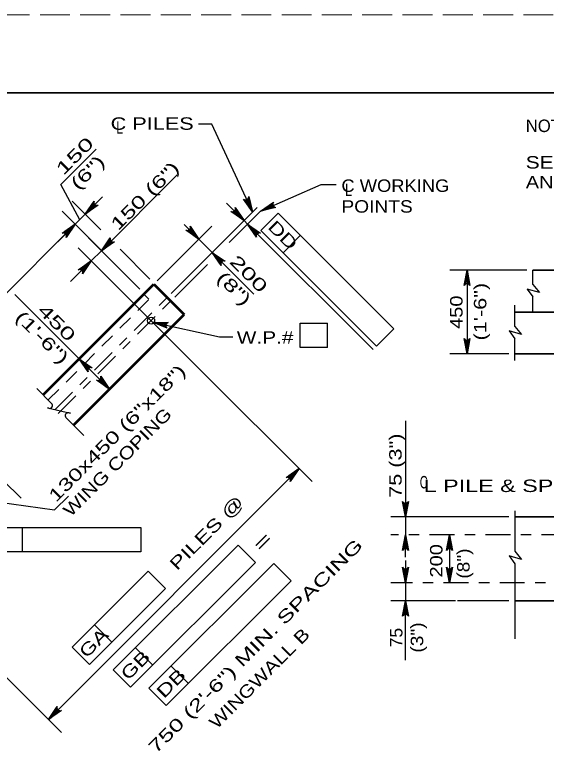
# Model space of a CAD drawing. Extents: x -6.4 to 73.1, y -66 to 0.
# Drawn here: x 53.5 to 58.62, y -7.14 to 0 of the extents above; entities that cross this region are included whole.
import ezdxf
from ezdxf.enums import TextEntityAlignment as Align

# ---------------------------------------------------------------- set-up
doc = ezdxf.new("R2010")
doc.units = 0
doc.header["$LTSCALE"] = 0.048
for name, pattern in [('DOT_DASHED', [7.7, 5, -1.2, 0.3, -1.2]), ('LONG_DASHED', [7.5, 6, -1.5]), ('MEDIUM_DASHED', [4.5, 3, -1.5])]:
    doc.linetypes.add(name, pattern=pattern)
for name, color, linetype, lineweight in [('1', 7, 'Continuous', 13), ('2', 7, 'Continuous', 53), ('3', 7, 'Continuous', 35), ('4', 7, 'Continuous', 25), ('5', 7, 'Continuous', 25), ('63', 7, 'LONG_DASHED', 13), ('8', 7, 'Continuous', 25)]:
    doc.layers.add(name, color=color, linetype=linetype, lineweight=lineweight)

msp = doc.modelspace()

# ---------------------------------------------------------------- hatches: boundary and pattern name
at = {"layer": '4'}
for points in [[(54.24842, -1.82267), (54.27625, -1.8505), (54.17875, -1.92008)], [(55.792, -1.89808), (55.75108, -1.78683), (55.73325, -1.79508)], [(55.86892, -1.89067), (55.98092, -1.85192), (55.973, -1.83392)], [(55.63933, -1.88375), (55.61142, -1.91158), (55.70892, -1.98117)], [(53.98392, -2.08708), (54.01175, -2.115), (54.08133, -2.0175)], [(55.20575, -2.06225), (55.17792, -2.09008), (55.27542, -2.15967)], [(55.84108, -2.0855), (55.81325, -2.11333), (55.74367, -2.01592)], [(54.40517, -2.17433), (54.43308, -2.20217), (54.33558, -2.27175)], [(55.50033, -2.35675), (55.4725, -2.38458), (55.40283, -2.28717)], [(54.14075, -2.43883), (54.16858, -2.46667), (54.23817, -2.36925)], [(57.83867, -2.56917), (57.87558, -2.56917), (57.85717, -2.4585)], [(54.82833, -2.95942), (54.94158, -2.99442), (54.94583, -2.97517)], [(57.83867, -3.15508), (57.87558, -3.15508), (57.85717, -3.26583)], [(54.21942, -3.38267), (54.19158, -3.41058), (54.122, -3.31308)], [(54.34467, -3.508), (54.31683, -3.53583), (54.41425, -3.60542)], [(56.14175, -4.43983), (56.16958, -4.46767), (56.23917, -4.37025)], [(57.28358, -4.71942), (57.24517, -4.71942), (57.26433, -4.83475)], [(57.28358, -5.12308), (57.24517, -5.12308), (57.26433, -5.00775)], [(57.70708, -5.12308), (57.66858, -5.12308), (57.68783, -5.00775)], [(57.28358, -5.35383), (57.24517, -5.35383), (57.26433, -5.46917)], [(57.70708, -5.35383), (57.66858, -5.35383), (57.68783, -5.46917)], [(57.28358, -5.7575), (57.24517, -5.7575), (57.26433, -5.64217)], [(53.89408, -6.68742), (53.92192, -6.71533), (53.8245, -6.78492)]]:
    msp.add_hatch(color=256, dxfattribs=at).paths.add_polyline_path(points)

# ---------------------------------------------------------------- linework, layer by layer
at = {"layer": '1', "lineweight": 35}
msp.add_lwpolyline([(35.75, -21.25), (67.25, -21.25), (67.25, -0.75), (35.75, -0.75)], close=True, dxfattribs=at)
at = {"layer": '2'}
for p, q in [((53.77467, -3.66042), (54.8415, -2.59358)), ((54.8415, -2.59358), (55.13383, -2.88592)), ((54.067, -3.95267), (55.13383, -2.88592))]:
    msp.add_line(p, q, dxfattribs=at)
at = {"layer": '3'}
for p, q in [((64.62167, -2.4585), (58.49208, -2.4585)), ((64.79608, -2.86217), (58.31758, -2.86217)), ((64.79608, -3.26583), (58.31758, -3.26583)), ((64.79608, -4.83475), (58.31758, -4.83475)), ((64.79608, -5.64217), (58.31758, -5.64217))]:
    msp.add_line(p, q, dxfattribs=at)
at = {"layer": '3', "lineweight": 25}
for p, q in [((58.49208, -2.59625), (58.49208, -2.4585)), ((58.43617, -2.64042), (58.49208, -2.717)), ((58.55542, -2.67417), (58.43617, -2.64042)), ((58.49208, -2.59625), (58.55542, -2.67417)), ((58.49208, -2.86217), (58.49208, -2.717)), ((58.31758, -2.99992), (58.31758, -2.79483)), ((58.31758, -2.99992), (58.381, -3.07792)), ((58.31758, -3.32908), (58.31758, -3.12067)), ((58.31758, -4.77708), (58.31758, -5.166)), ((58.26175, -5.21017), (58.31758, -5.28675)), ((58.381, -5.244), (58.26175, -5.21017)), ((58.31758, -5.166), (58.381, -5.244)), ((58.31758, -5.28675), (58.31758, -6.00908))]:
    msp.add_line(p, q, dxfattribs=at)
at = {"layer": '3', "linetype": 'MEDIUM_DASHED'}
for p in [(54.74408, -2.691), (53.82342, -3.70908)]:
    msp.add_line(p, (54.79283, -2.73975), dxfattribs=at)
at = {"layer": '3', "lineweight": 25}
msp.add_lwpolyline([(58.381, -3.07792), (58.26175, -3.04408), (58.31758, -3.12067)], dxfattribs=at)
at = {"layer": '4'}
for p, q in [((55.39817, -1.05133), (55.2695, -1.05133)), ((55.792, -1.89808), (55.39817, -1.05133)), ((53.94342, -1.6335), (54.28342, -1.2935)), ((54.33567, -2.27175), (55.06533, -1.54208)), ((54.12608, -1.97283), (53.94342, -1.6335)), ((55.86892, -1.89067), (56.45233, -1.63283)), ((56.45233, -1.63283), (56.59717, -1.63283)), ((54.17883, -1.92008), (54.34583, -1.75308)), ((54.33008, -2.07133), (54.0535, -1.79483)), ((55.00642, -2.68367), (55.83417, -1.85592)), ((55.70892, -1.98117), (55.54183, -1.81408)), ((54.706, -2.64217), (53.95608, -1.89225)), ((53.98392, -2.115), (54.17875, -1.92008)), ((55.56592, -2.19358), (55.86892, -1.89067)), ((56.03933, -1.90958), (55.87233, -2.07658)), ((56.03933, -1.90958), (57.15292, -3.02308)), ((55.70892, -1.98117), (55.74367, -2.01592)), ((51.70225, -4.39658), (54.08133, -2.0175)), ((54.87208, -2.563), (55.40067, -2.03442)), ((55.27533, -2.15975), (55.1335, -2.01783)), ((55.74367, -2.01592), (56.95183, -3.22417)), ((53.99783, -2.101), (53.91433, -2.18458)), ((55.87233, -2.07658), (56.98583, -3.19017)), ((56.25317, -2.12342), (56.08617, -2.29042)), ((54.706, -2.64217), (54.21033, -2.1465)), ((55.40283, -2.28717), (55.27542, -2.15967)), ((54.33558, -2.27175), (54.23817, -2.36925)), ((54.80342, -2.54467), (54.51567, -2.25692)), ((55.40292, -2.28717), (55.80442, -2.68892)), ((54.23817, -2.36925), (54.03817, -2.56925)), ((55.04117, -2.71842), (55.3565, -2.40308)), ((58.43442, -2.4585), (57.69108, -2.4585)), ((57.85717, -2.4585), (57.85717, -3.26583)), ((54.122, -3.31308), (53.50158, -2.69275)), ((56.51367, -3.20458), (56.51367, -2.96842)), ((57.15292, -3.02308), (56.98583, -3.19017)), ((54.14592, -3.28917), (54.24725, -3.18783)), ((56.51367, -3.20458), (56.25, -3.20458)), ((58.25992, -3.26583), (57.69108, -3.26583)), ((54.41425, -3.60542), (54.122, -3.31308)), ((54.43825, -3.5815), (54.53958, -3.48017)), ((57.26433, -3.90908), (57.26433, -4.83475)), ((53.8245, -6.78492), (56.23917, -4.37025)), ((58.25992, -4.83475), (57.12367, -4.83475)), ((57.26433, -4.83475), (57.26433, -5.00775)), ((53.30267, -4.93608), (54.71467, -4.93608)), ((53.5765, -5.17225), (53.5765, -4.93608)), ((54.71467, -4.93608), (54.71467, -5.17225)), ((57.26433, -5.22225), (57.26433, -5.00775)), ((57.68783, -5.00775), (57.68783, -5.46917)), ((54.44925, -6.30917), (55.65192, -5.1065)), ((55.65192, -5.1065), (55.81892, -5.2735)), ((54.71467, -5.17225), (53.30267, -5.17225)), ((54.61625, -6.47617), (55.81892, -5.2735)), ((54.79208, -6.48475), (55.99475, -5.28208)), ((55.99475, -5.28208), (56.16175, -5.44917)), ((57.26433, -5.25542), (57.26433, -5.46917)), ((54.05367, -6.08958), (54.78725, -5.356)), ((54.78725, -5.356), (54.95433, -5.52308)), ((54.95917, -6.65175), (56.16175, -5.44917)), ((57.26433, -5.46917), (57.26433, -5.64217)), ((54.22067, -6.25667), (54.95433, -5.52308)), ((57.74542, -5.64217), (57.12367, -5.64217)), ((57.26433, -6.21358), (57.26433, -5.64217)), ((58.25992, -5.64217), (57.76583, -5.64217)), ((52.907, -5.86742), (53.94983, -6.91017)), ((54.2675, -5.87575), (54.43458, -6.04275)), ((54.05367, -6.08958), (54.22067, -6.25667)), ((54.66308, -6.09525), (54.83017, -6.26233)), ((55.006, -6.27083), (55.173, -6.43792)), ((54.44925, -6.30917), (54.61625, -6.47617)), ((54.79208, -6.48475), (54.95917, -6.65175))]:
    msp.add_line(p, q, dxfattribs=at)
at = {"layer": '4', "linetype": 'DOT_DASHED'}
for p, q in [((53.88758, -3.8025), (55.02892, -2.66117)), ((53.91958, -3.84), (55.06092, -2.69867)), ((59.35567, -5.00775), (57.12367, -5.00775)), ((58.952, -5.46917), (57.12367, -5.46917))]:
    msp.add_line(p, q, dxfattribs=at)
at = {"layer": '4'}
for points in [[(55.792, -1.89808), (55.70375, -1.77467), (55.71583, -1.78175), (55.72742, -1.78283), (55.73717, -1.78025), (55.7455, -1.77442), (55.75208, -1.76483), (55.7545, -1.75108), (55.792, -1.89808), (55.75208, -1.76483), (55.7455, -1.77442), (55.792, -1.89808), (55.73717, -1.78025), (55.72742, -1.78283), (55.792, -1.89808), (55.71583, -1.78175)], [(54.17883, -1.92008), (54.2645, -1.79483), (54.262, -1.80858), (54.26492, -1.81992), (54.27075, -1.82817), (54.279, -1.834), (54.29033, -1.83692), (54.30408, -1.83442), (54.17883, -1.92008), (54.29033, -1.83692), (54.279, -1.834), (54.17883, -1.92008), (54.27075, -1.82817), (54.26492, -1.81992), (54.17883, -1.92008), (54.262, -1.80858)], [(55.70892, -1.98117), (55.58367, -1.8955), (55.59742, -1.898), (55.60875, -1.89508), (55.617, -1.88925), (55.62283, -1.881), (55.62575, -1.86967), (55.62325, -1.85592), (55.70892, -1.98117), (55.62575, -1.86967), (55.62283, -1.881), (55.70892, -1.98117), (55.617, -1.88925), (55.60875, -1.89508), (55.70892, -1.98117), (55.59742, -1.898)], [(55.86892, -1.89067), (55.994, -1.80483), (55.98675, -1.81675), (55.98533, -1.82825), (55.98783, -1.83808), (55.99342, -1.84658), (56.00292, -1.85333), (56.01658, -1.856), (55.86892, -1.89067), (56.00292, -1.85333), (55.99342, -1.84658), (55.86892, -1.89067), (55.98783, -1.83808), (55.98533, -1.82825), (55.86892, -1.89067), (55.98675, -1.81675)], [(54.08133, -2.0175), (53.99567, -2.14275), (53.99817, -2.129), (53.99525, -2.11767), (53.98942, -2.10942), (53.98117, -2.10358), (53.96983, -2.10067), (53.95608, -2.10317), (54.08133, -2.0175), (53.96983, -2.10067), (53.98117, -2.10358), (54.08133, -2.0175), (53.98942, -2.10942), (53.99525, -2.11767), (54.08133, -2.0175), (53.99817, -2.129)], [(55.27533, -2.15975), (55.15008, -2.07408), (55.16392, -2.07658), (55.17517, -2.07367), (55.18342, -2.06783), (55.18925, -2.0595), (55.19217, -2.04825), (55.18967, -2.0345), (55.27533, -2.15975), (55.19217, -2.04825), (55.18925, -2.0595), (55.27533, -2.15975), (55.18342, -2.06783), (55.17517, -2.07367), (55.27533, -2.15975), (55.16392, -2.07658)], [(55.74367, -2.01592), (55.86892, -2.10158), (55.85517, -2.09908), (55.84383, -2.102), (55.83558, -2.10783), (55.82975, -2.11617), (55.82683, -2.12742), (55.82933, -2.14117), (55.74367, -2.01592), (55.82683, -2.12742), (55.82975, -2.11617), (55.74367, -2.01592), (55.83558, -2.10783), (55.84383, -2.102), (55.74367, -2.01592), (55.85517, -2.09908)], [(54.33567, -2.27175), (54.42133, -2.1465), (54.41883, -2.16025), (54.42175, -2.17158), (54.42758, -2.17983), (54.43583, -2.18567), (54.44717, -2.18858), (54.46092, -2.18608), (54.33567, -2.27175), (54.44717, -2.18858), (54.43583, -2.18567), (54.33567, -2.27175), (54.42758, -2.17983), (54.42175, -2.17158), (54.33567, -2.27175), (54.41883, -2.16025)], [(54.11292, -2.24392), (55.27475, -3.40575), (56.3645, -4.4955)], [(55.40292, -2.28717), (55.52817, -2.37283), (55.51442, -2.37033), (55.50308, -2.37325), (55.49483, -2.37908), (55.489, -2.38742), (55.48608, -2.39867), (55.48858, -2.41242), (55.40292, -2.28717), (55.48608, -2.39867), (55.489, -2.38742), (55.40292, -2.28717), (55.49483, -2.37908), (55.50308, -2.37325), (55.40292, -2.28717), (55.51442, -2.37033)], [(54.23817, -2.36925), (54.1525, -2.4945), (54.155, -2.48075), (54.15208, -2.46942), (54.14625, -2.46117), (54.138, -2.45533), (54.12667, -2.45242), (54.11292, -2.45492), (54.23817, -2.36925), (54.12667, -2.45242), (54.138, -2.45533), (54.23817, -2.36925), (54.14625, -2.46117), (54.15208, -2.46942), (54.23817, -2.36925), (54.155, -2.48075)], [(57.85717, -2.4585), (57.88517, -2.60767), (57.87717, -2.59617), (57.86717, -2.59025), (57.85717, -2.5885), (57.84717, -2.59025), (57.83717, -2.59617), (57.82917, -2.60767), (57.85717, -2.4585), (57.83717, -2.59617), (57.84717, -2.59025), (57.85717, -2.4585), (57.85717, -2.5885), (57.86717, -2.59025), (57.85717, -2.4585), (57.87717, -2.59617)], [(54.82833, -2.95942), (55.47308, -3.10142), (55.602, -3.10142)], [(54.82833, -2.95942), (54.98, -2.96417), (54.96708, -2.9695), (54.95908, -2.978), (54.95525, -2.98742), (54.95483, -2.9975), (54.95842, -3.00858), (54.968, -3.01883), (54.82833, -2.95942), (54.95842, -3.00858), (54.95483, -2.9975), (54.82833, -2.95942), (54.95525, -2.98742), (54.95908, -2.978), (54.82833, -2.95942), (54.96708, -2.9695)], [(56.25, -3.20458), (56.25, -2.96842), (56.51367, -2.96842)], [(57.85717, -3.26583), (57.82917, -3.11667), (57.83717, -3.12817), (57.84717, -3.13408), (57.85717, -3.13583), (57.86717, -3.13408), (57.87717, -3.12817), (57.88517, -3.11667), (57.85717, -3.26583), (57.87717, -3.12817), (57.86717, -3.13408), (57.85717, -3.26583), (57.85717, -3.13583), (57.84717, -3.13408), (57.85717, -3.26583), (57.83717, -3.12817)], [(54.122, -3.31308), (54.24725, -3.39875), (54.23342, -3.39625), (54.22217, -3.39917), (54.21392, -3.405), (54.20808, -3.41333), (54.20517, -3.42458), (54.20767, -3.43833), (54.122, -3.31308), (54.20517, -3.42458), (54.20808, -3.41333), (54.122, -3.31308), (54.21392, -3.405), (54.22217, -3.39917), (54.122, -3.31308), (54.23342, -3.39625)], [(54.41425, -3.60542), (54.289, -3.51975), (54.30283, -3.52225), (54.31408, -3.51933), (54.32233, -3.5135), (54.32817, -3.50517), (54.33108, -3.49392), (54.32858, -3.48017), (54.41425, -3.60542), (54.33108, -3.49392), (54.32817, -3.50517), (54.41425, -3.60542), (54.32233, -3.5135), (54.31408, -3.51933), (54.41425, -3.60542), (54.30283, -3.52225)], [(56.23917, -4.37025), (56.1535, -4.4955), (56.156, -4.48175), (56.15308, -4.47042), (56.14725, -4.46217), (56.139, -4.45633), (56.12767, -4.45342), (56.11392, -4.45592), (56.23917, -4.37025), (56.12767, -4.45342), (56.139, -4.45633), (56.23917, -4.37025), (56.14725, -4.46217), (56.15308, -4.47042), (56.23917, -4.37025), (56.156, -4.48175)], [(53.32833, -4.69133), (53.8835, -4.76808), (54.018, -4.63375)], [(57.26433, -4.83475), (57.23633, -4.68558), (57.24433, -4.69708), (57.25433, -4.703), (57.26433, -4.70475), (57.27433, -4.703), (57.28433, -4.69708), (57.29233, -4.68558), (57.26433, -4.83475), (57.28433, -4.69708), (57.27433, -4.703), (57.26433, -4.83475), (57.26433, -4.70475), (57.25433, -4.703), (57.26433, -4.83475), (57.24433, -4.69708)], [(57.26433, -5.00775), (57.29233, -5.15692), (57.28433, -5.14542), (57.27433, -5.1395), (57.26433, -5.13775), (57.25433, -5.1395), (57.24433, -5.14542), (57.23633, -5.15692), (57.26433, -5.00775), (57.24433, -5.14542), (57.25433, -5.1395), (57.26433, -5.00775), (57.26433, -5.13775), (57.27433, -5.1395), (57.26433, -5.00775), (57.28433, -5.14542)], [(57.68783, -5.00775), (57.71583, -5.15692), (57.70783, -5.14542), (57.69783, -5.1395), (57.68783, -5.13775), (57.67783, -5.1395), (57.66783, -5.14542), (57.65983, -5.15692), (57.68783, -5.00775), (57.66783, -5.14542), (57.67783, -5.1395), (57.68783, -5.00775), (57.68783, -5.13775), (57.69783, -5.1395), (57.68783, -5.00775), (57.70783, -5.14542)], [(57.26433, -5.46917), (57.23633, -5.32), (57.24433, -5.3315), (57.25433, -5.33742), (57.26433, -5.33917), (57.27433, -5.33742), (57.28433, -5.3315), (57.29233, -5.32), (57.26433, -5.46917), (57.28433, -5.3315), (57.27433, -5.33742), (57.26433, -5.46917), (57.26433, -5.33917), (57.25433, -5.33742), (57.26433, -5.46917), (57.24433, -5.3315)], [(57.68783, -5.46917), (57.65983, -5.32), (57.66783, -5.3315), (57.67783, -5.33742), (57.68783, -5.33917), (57.69783, -5.33742), (57.70783, -5.3315), (57.71583, -5.32), (57.68783, -5.46917), (57.70783, -5.3315), (57.69783, -5.33742), (57.68783, -5.46917), (57.68783, -5.33917), (57.67783, -5.33742), (57.68783, -5.46917), (57.66783, -5.3315)], [(57.26433, -5.64217), (57.29233, -5.79133), (57.28433, -5.77983), (57.27433, -5.77392), (57.26433, -5.77217), (57.25433, -5.77392), (57.24433, -5.77983), (57.23633, -5.79133), (57.26433, -5.64217), (57.24433, -5.77983), (57.25433, -5.77392), (57.26433, -5.64217), (57.26433, -5.77217), (57.27433, -5.77392), (57.26433, -5.64217), (57.28433, -5.77983)], [(53.8245, -6.78492), (53.91017, -6.65967), (53.90767, -6.67342), (53.91058, -6.68475), (53.91642, -6.693), (53.92467, -6.69883), (53.936, -6.70175), (53.94975, -6.69925), (53.8245, -6.78492), (53.936, -6.70175), (53.92467, -6.69883), (53.8245, -6.78492), (53.91642, -6.693), (53.91058, -6.68475), (53.8245, -6.78492), (53.90767, -6.67342)]]:
    msp.add_lwpolyline(points, dxfattribs=at)
for points in [[(54.24842, -1.82267), (54.27625, -1.8505), (54.17875, -1.92008)], [(55.792, -1.89808), (55.75108, -1.78683), (55.73325, -1.79508)], [(55.86892, -1.89067), (55.98092, -1.85192), (55.973, -1.83392)], [(55.63933, -1.88375), (55.61142, -1.91158), (55.70892, -1.98117)], [(53.98392, -2.08708), (54.01175, -2.115), (54.08133, -2.0175)], [(55.20575, -2.06225), (55.17792, -2.09008), (55.27542, -2.15967)], [(55.84108, -2.0855), (55.81325, -2.11333), (55.74367, -2.01592)], [(54.40517, -2.17433), (54.43308, -2.20217), (54.33558, -2.27175)], [(55.50033, -2.35675), (55.4725, -2.38458), (55.40283, -2.28717)], [(54.14075, -2.43883), (54.16858, -2.46667), (54.23817, -2.36925)], [(57.83867, -2.56917), (57.87558, -2.56917), (57.85717, -2.4585)], [(54.82833, -2.95942), (54.94158, -2.99442), (54.94583, -2.97517)], [(57.83867, -3.15508), (57.87558, -3.15508), (57.85717, -3.26583)], [(54.21942, -3.38267), (54.19158, -3.41058), (54.122, -3.31308)], [(54.34467, -3.508), (54.31683, -3.53583), (54.41425, -3.60542)], [(56.14175, -4.43983), (56.16958, -4.46767), (56.23917, -4.37025)], [(57.28358, -4.71942), (57.24517, -4.71942), (57.26433, -4.83475)], [(57.28358, -5.12308), (57.24517, -5.12308), (57.26433, -5.00775)], [(57.70708, -5.12308), (57.66858, -5.12308), (57.68783, -5.00775)], [(57.28358, -5.35383), (57.24517, -5.35383), (57.26433, -5.46917)], [(57.70708, -5.35383), (57.66858, -5.35383), (57.68783, -5.46917)], [(57.28358, -5.7575), (57.24517, -5.7575), (57.26433, -5.64217)], [(53.89408, -6.68742), (53.92192, -6.71533), (53.8245, -6.78492)]]:
    msp.add_lwpolyline(points, close=True, dxfattribs=at)
msp.add_circle((54.81428, -2.94532), 0.03402, dxfattribs=at)
at = {"layer": '63'}
msp.add_lwpolyline([(34, -22), (68, -22), (68, 0), (34, 0)], close=True, dxfattribs=at)
at = {"layer": '8'}
for p, q in [((53.71242, -3.59808), (53.85583, -3.7415)), ((53.99317, -3.87892), (54.166, -4.05167)), ((53.38842, -4.48292), (53.56125, -4.65575))]:
    msp.add_line(p, q, dxfattribs=at)
msp.add_lwpolyline([(53.82842, -3.78908), (53.81467, -3.78583), (54.03625, -3.83642), (54.02142, -3.83308)], dxfattribs=at)
for centre, start, end in [((53.83575, -3.76162), 255, 45), ((54.01506, -3.86074), 77.13276, 219.67141)]:
    msp.add_arc(centre, 0.02841, start, end, dxfattribs=at)

# ---------------------------------------------------------------- texts
at = {"layer": '4', "width": 1.3}
msp.add_text('C PILES', height=0.12, dxfattribs=at).set_placement((55.22433, -1.10717), align=Align.RIGHT)
at = {"layer": '4'}
for s, width, p in [('L', 0.75, (54.47833, -1.14508)), ('SEE BC-757M FOR STANDARD STEEL PILE TIP REINFORCEMENTS', 1.25, (58.42275, -1.48058)), ('AND SPLICES.', 1.2, (58.42275, -1.67183)), ('C WORKING', 1.1, (56.64725, -1.70517)), ('L', 0.75, (56.68308, -1.74475)), ('POINTS', 1.15, (56.64725, -1.90517)), ('C', 0.65, (57.40225, -4.56067)), ('L PILE & SPLICE', 1.4, (57.43958, -4.59542))]:
    msp.add_text(s, height=0.12, dxfattribs=dict(at, width=width)).set_placement(p)
msp.add_text('NOTE:', height=0.12, dxfattribs=at).set_placement((58.42275, -1.12883))
for s, rotation, width, p in [('DD', 315, 1.35, (56.04128, -2.16345)), ('200', 315, 1.6, (55.71257, -2.53599)), ('(8")', 315, 1.5, (55.57124, -2.67749)), ('PILES @', 44.938, 1.4, (55.39166, -5.03128)), ('750 (2\'-6") MIN. SPACING', 45, 1.5, (55.86241, -6.11959)), ('=', 44.938, 1.85, (55.93024, -5.11672)), ('WINGWALL B', 45, 1.25, (55.89995, -6.43188)), ('GA', 44.938, 1.35, (54.30362, -6.09171)), ('GB', 44.938, 1.35, (54.70504, -6.30537)), ('DB', 44.938, 1.4, (55.04929, -6.47954))]:
    msp.add_text(s, height=0.12, rotation=rotation, dxfattribs=dict(at, width=width)).set_placement(p, align=Align.CENTER)
at = {"layer": '4', "width": 1.25}
msp.add_text('W.P.#', height=0.12, dxfattribs=at).set_placement((55.91233, -3.16717), align=Align.CENTER)
at = {"layer": '5'}
for s, rotation, width, p in [('150', 45, 1.6, (53.96933, -1.55233)), ('(6")', 45, 1.5, (54.11075, -1.69375)), ('130x450 (6"x18")', 45, 1.45, (53.89808, -4.70058)), ('WING COPING', 45, 1.25, (54.0395, -4.842)), ('75 (3")', 90, 1.3, (57.22733, -4.65133)), ('200', 90, 1.2, (57.6205, -5.41858)), ('(8")', 90, 1.15, (57.88183, -5.42992))]:
    msp.add_text(s, height=0.12, rotation=rotation, dxfattribs=dict(at, width=width)).set_placement(p)
for s, rotation, width, p in [('150 (6")', 45, 1.5, (54.79607, -1.78551)), ('(1\'-6")', 90, 1.3, (58.04333, -2.8585)), ('450', 90, 1.2, (57.814, -2.86396)), ('450', 315, 1.6, (53.86374, -3.00657)), ('(1\'-6")', 315, 1.5, (53.72232, -3.14799)), ('75', 90, 1.05, (57.23483, -5.99742)), ('(3")', 90, 1.15, (57.43483, -5.9965))]:
    msp.add_text(s, height=0.12, rotation=rotation, dxfattribs=dict(at, width=width)).set_placement(p, align=Align.CENTER)

doc.saveas('drawing.dxf')
